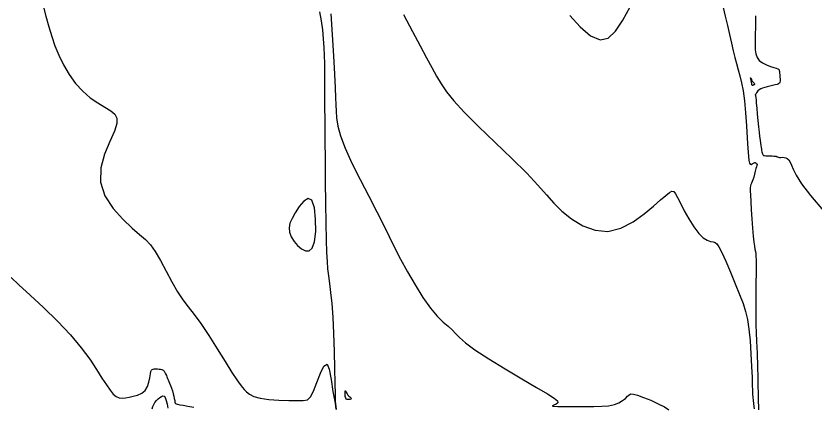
# Model space of a CAD drawing. Extents: x 2566142 to 2571431, y 418755 to 421584.
# Drawn here: x 2569873.6 to 2570277, y 420602.2 to 420799.6 of the extents above; entities that cross this region are included whole.
import ezdxf

# ---------------------------------------------------------------- set-up
doc = ezdxf.new("R2010")
doc.units = 0
doc.layers.add('Contour_ADS_Major', color=7, linetype='Continuous')
doc.layers.add('Contour_ADS_Minor', color=7, linetype='Continuous')

msp = doc.modelspace()

# ---------------------------------------------------------------- linework, layer by layer
at = {"layer": 'Contour_ADS_Major'}
for points in [[(2570153.53, 420799.94), (2570158.89, 420794.1), (2570164.11, 420789.64), (2570168.9, 420787.53), (2570173.04, 420788.47), (2570176.74, 420792.03), (2570180.34, 420797.5), (2570184.14, 420804.17)], [(2570231.05, 420803.96), (2570232.19, 420799.49), (2570233.28, 420794.82), (2570234.31, 420790.21), (2570235.28, 420785.91), (2570236.17, 420782.11), (2570237.01, 420778.71), (2570237.83, 420775.57), (2570238.67, 420772.51), (2570239.52, 420769.37), (2570240.38, 420765.88), (2570241.18, 420761.76), (2570241.89, 420756.73)], [(2570241.89, 420756.73), (2570242.48, 420750.68), (2570242.95, 420744.17), (2570243.32, 420737.91), (2570243.62, 420732.64), (2570243.86, 420728.91), (2570244.1, 420726.57), (2570244.39, 420725.3), (2570244.76, 420724.78), (2570245.27, 420724.71), (2570245.83, 420724.92), (2570246.39, 420725.24), (2570246.86, 420725.51), (2570247.18, 420725.61), (2570247.38, 420725.57), (2570247.53, 420725.44), (2570247.67, 420725.29), (2570247.85, 420725.16), (2570248.03, 420725.04), (2570248.18, 420724.91), (2570248.26, 420724.75), (2570248.22, 420724.5), (2570248.09, 420724.11), (2570247.88, 420723.49), (2570247.6, 420722.55), (2570247.29, 420721.25), (2570246.93, 420719.75), (2570246.56, 420718.25), (2570246.17, 420716.95), (2570245.79, 420715.99), (2570245.43, 420715.27), (2570245.13, 420714.61), (2570244.92, 420713.85), (2570244.81, 420712.82), (2570244.81, 420711.3), (2570244.91, 420709.08), (2570245.09, 420705.94), (2570245.34, 420701.8), (2570245.64, 420697.11), (2570245.97, 420692.46), (2570246.3, 420688.44), (2570246.63, 420685.48), (2570246.94, 420683.43), (2570247.2, 420681.95), (2570247.41, 420680.73), (2570247.57, 420679.49), (2570247.66, 420678.09), (2570247.72, 420676.41), (2570247.74, 420674.34), (2570247.74, 420671.82), (2570247.73, 420668.91), (2570247.7, 420665.74), (2570247.65, 420662.43), (2570247.6, 420659.06), (2570247.56, 420655.58), (2570247.55, 420651.91), (2570247.59, 420647.98), (2570247.7, 420643.76), (2570247.85, 420639.51), (2570248.01, 420635.54), (2570248.16, 420632.14), (2570248.28, 420629.5), (2570248.37, 420627.24), (2570248.44, 420624.84), (2570248.51, 420621.8), (2570248.58, 420617.78), (2570248.67, 420613.22), (2570248.76, 420608.74), (2570248.84, 420604.96), (2570248.92, 420602.35), (2570248.99, 420600.77)], [(2569871.16, 420667.56), (2569875.12, 420663.85), (2569880.78, 420658.65), (2569887.55, 420652.35), (2569894.63, 420645.48), (2569901.2, 420638.58), (2569906.62, 420632.12), (2569910.95, 420626.26), (2569914.37, 420621.11), (2569917.09, 420616.76), (2569919.31, 420613.29), (2569921.15, 420610.64), (2569922.75, 420608.73), (2569924.23, 420607.51), (2569925.7, 420606.87), (2569927.25, 420606.69), (2569928.93, 420606.84), (2569930.81, 420607.17), (2569932.92, 420607.59), (2569935.1, 420608.2), (2569937.15, 420609.15), (2569938.85, 420610.56), (2569940.06, 420612.52), (2569940.84, 420614.77), (2569941.33, 420616.98), (2569941.63, 420618.84), (2569941.86, 420620.09), (2569942.11, 420620.81), (2569942.43, 420621.16), (2569942.89, 420621.31), (2569943.55, 420621.38), (2569944.34, 420621.41), (2569945.19, 420621.39), (2569946.02, 420621.33), (2569946.75, 420621.23), (2569947.4, 420621.04), (2569947.96, 420620.74), (2569948.45, 420620.29), (2569948.88, 420619.67), (2569949.27, 420618.92), (2569949.62, 420618.12), (2569949.95, 420617.34), (2569950.26, 420616.61), (2569950.58, 420615.89), (2569950.92, 420615.1), (2569951.3, 420614.15), (2569951.74, 420612.98), (2569952.2, 420611.67), (2569952.65, 420610.27), (2569953.06, 420608.88), (2569953.39, 420607.57), (2569953.65, 420606.4), (2569953.85, 420605.41), (2569953.98, 420604.66), (2569954.08, 420604.18), (2569954.26, 420603.89), (2569954.63, 420603.72)], [(2569954.63, 420603.72), (2569955.33, 420603.56), (2569956.47, 420603.34), (2569958.15, 420603.03), (2569960.46, 420602.64), (2569963.47, 420602.14)]]:
    msp.add_lwpolyline(points, dxfattribs=at)
msp.add_lwpolyline([(2570245.88, 420764.5), (2570245.8, 420764.48), (2570245.73, 420764.57), (2570245.65, 420764.83), (2570245.53, 420765.36), (2570245.36, 420766.17), (2570245.18, 420767.1), (2570245.04, 420767.92), (2570244.99, 420768.41), (2570245.06, 420768.4), (2570245.22, 420768.03), (2570245.43, 420767.48), (2570245.65, 420766.95), (2570245.86, 420766.59), (2570246.04, 420766.37), (2570246.22, 420766.23), (2570246.4, 420766.09), (2570246.6, 420765.9), (2570246.78, 420765.67), (2570246.93, 420765.44), (2570247, 420765.24), (2570246.97, 420765.09), (2570246.88, 420764.99), (2570246.75, 420764.93), (2570246.63, 420764.88), (2570246.55, 420764.84), (2570246.48, 420764.8), (2570246.43, 420764.75), (2570246.35, 420764.7), (2570246.24, 420764.65), (2570246.12, 420764.59), (2570245.99, 420764.54), (2570245.88, 420764.5)], close=True, dxfattribs=at)
at = {"layer": 'Contour_ADS_Minor'}
for points in [[(2569887.24, 420805.44), (2569888.77, 420799.47), (2569890.21, 420794.1), (2569891.68, 420789.19), (2569893.32, 420784.52), (2569895.28, 420779.84), (2569897.7, 420774.99), (2569900.54, 420770.15), (2569903.78, 420765.59), (2569907.35, 420761.58), (2569911.18, 420758.31), (2569915.01, 420755.69), (2569918.54, 420753.55), (2569921.48, 420751.72), (2569923.55, 420750.01), (2569924.63, 420748.01), (2569924.61, 420745.32), (2569923.38, 420741.49), (2569921.02, 420736.25), (2569918.38, 420729.91), (2569916.47, 420722.93), (2569916.31, 420715.77), (2569918.6, 420708.85), (2569922.69, 420702.49), (2569927.57, 420696.95), (2569932.28, 420692.5), (2569936.05, 420689.27), (2569939.01, 420686.7), (2569941.54, 420684.09), (2569944.01, 420680.75), (2569946.69, 420676.19), (2569949.54, 420670.84), (2569952.44, 420665.34), (2569955.27, 420660.36), (2569957.96, 420656.31), (2569960.68, 420652.73), (2569963.64, 420648.95), (2569967.07, 420644.28), (2569971.08, 420638.29), (2569975.34, 420631.6), (2569979.4, 420625.1), (2569982.81, 420619.64), (2569985.25, 420615.88), (2569986.9, 420613.53), (2569988.06, 420612.06), (2569989.04, 420610.96), (2569990.12, 420609.82), (2569991.62, 420608.63), (2569993.84, 420607.53), (2569997.08, 420606.64), (2570001.48, 420606.03), (2570006.52, 420605.67), (2570011.52, 420605.47), (2570015.8, 420605.37)], [(2570027.13, 420801.73), (2570027.92, 420797.21), (2570028.52, 420792.63), (2570028.94, 420788.11), (2570029.23, 420783.74), (2570029.41, 420779.6), (2570029.52, 420775.68), (2570029.58, 420771.65), (2570029.61, 420767.06), (2570029.63, 420761.48), (2570029.65, 420754.56), (2570029.7, 420746.38), (2570029.77, 420737.09), (2570029.86, 420726.87), (2570029.98, 420715.98), (2570030.13, 420705.11), (2570030.29, 420695.05), (2570030.45, 420686.57), (2570030.63, 420680.24), (2570030.84, 420675.57), (2570031.12, 420671.87), (2570031.52, 420668.42), (2570032.04, 420664.59), (2570032.63, 420660.02), (2570033.22, 420654.42), (2570033.74, 420647.52), (2570034.13, 420639.23), (2570034.41, 420630.28), (2570034.6, 420621.61), (2570034.76, 420614.16), (2570034.89, 420608.64), (2570035.04, 420604.87), (2570035.22, 420602.45), (2570035.47, 420600.96)], [(2570032.75, 420800.79), (2570033.48, 420790.16), (2570034.14, 420779.51), (2570034.65, 420770.23), (2570034.97, 420763.35), (2570035.16, 420758.45), (2570035.29, 420754.78), (2570035.43, 420751.56), (2570035.7, 420748.12), (2570036.34, 420744.07), (2570037.67, 420739.1), (2570039.98, 420732.91), (2570043.43, 420725.36), (2570047.61, 420717.01), (2570052.01, 420708.57), (2570056.07, 420700.77), (2570059.43, 420694.12), (2570062.29, 420688.28), (2570065.03, 420682.72), (2570068.01, 420676.9), (2570071.5, 420670.46), (2570075.35, 420663.79), (2570079.3, 420657.48), (2570083.09, 420652.08), (2570086.5, 420648.03), (2570089.48, 420645.09), (2570092.02, 420642.91), (2570094.09, 420641.1), (2570095.8, 420639.31), (2570097.78, 420637.24), (2570100.79, 420634.58), (2570105.58, 420631.05), (2570112.57, 420626.5), (2570120.91, 420621.41), (2570129.38, 420616.38), (2570136.81, 420612.04), (2570142.23, 420608.84), (2570145.66, 420606.67), (2570147.37, 420605.25), (2570147.6, 420604.32)], [(2570069.47, 420800.42), (2570074.08, 420791.82), (2570077.97, 420784.57), (2570081.18, 420778.57), (2570083.89, 420773.54), (2570086.25, 420769.23), (2570088.5, 420765.32), (2570091.18, 420761.32), (2570094.88, 420756.72), (2570100.2, 420750.99), (2570107.47, 420743.83), (2570115.88, 420735.8), (2570124.35, 420727.71), (2570131.79, 420720.33), (2570137.43, 420714.27), (2570141.75, 420709.3), (2570145.54, 420705.03), (2570149.57, 420701.04), (2570154.47, 420697.11), (2570160.15, 420693.68), (2570166.36, 420691.39), (2570172.84, 420690.86), (2570179.34, 420692.5), (2570185.55, 420695.71), (2570191.17, 420699.68), (2570195.89, 420703.58), (2570199.49, 420706.75), (2570202.1, 420709.05)], [(2570247.46, 420799.71), (2570247.46, 420796.75), (2570247.42, 420793.68), (2570247.36, 420790.6), (2570247.31, 420787.64), (2570247.29, 420784.92), (2570247.35, 420782.53), (2570247.61, 420780.47), (2570248.22, 420778.7), (2570249.33, 420777.21), (2570251.01, 420775.96), (2570253.02, 420774.95), (2570255.05, 420774.17), (2570256.78, 420773.6), (2570257.98, 420773.23), (2570258.7, 420773), (2570259.09, 420772.85), (2570259.28, 420772.7), (2570259.39, 420772.49), (2570259.47, 420772.16), (2570259.54, 420771.67), (2570259.62, 420770.95), (2570259.72, 420769.98), (2570259.83, 420768.87), (2570259.9, 420767.78), (2570259.91, 420766.83), (2570259.83, 420766.15), (2570259.59, 420765.68), (2570259.13, 420765.35), (2570258.4, 420765.07), (2570257.37, 420764.78), (2570256.11, 420764.47), (2570254.75, 420764.16), (2570253.4, 420763.84), (2570252.15, 420763.53), (2570251.04, 420763.2), (2570250.09, 420762.83), (2570249.3, 420762.39), (2570248.69, 420761.87), (2570248.25, 420761.31), (2570247.94, 420760.79), (2570247.73, 420760.38), (2570247.6, 420760.12), (2570247.53, 420759.98), (2570247.49, 420759.93), (2570247.46, 420759.92), (2570247.41, 420759.91), (2570247.36, 420759.89), (2570247.32, 420759.86), (2570247.3, 420759.8), (2570247.32, 420759.71), (2570247.37, 420759.58), (2570247.43, 420759.41), (2570247.49, 420759.18), (2570247.55, 420758.85), (2570247.62, 420758.27), (2570247.72, 420757.23), (2570247.87, 420755.52), (2570248.09, 420753.03), (2570248.37, 420750.01), (2570248.67, 420746.79), (2570248.98, 420743.7), (2570249.28, 420741.02), (2570249.55, 420738.76), (2570249.79, 420736.9), (2570250, 420735.38), (2570250.16, 420734.18)], [(2570250.16, 420734.18), (2570250.31, 420733.22), (2570250.44, 420732.44), (2570250.57, 420731.75), (2570250.71, 420731.1), (2570250.86, 420730.51), (2570251.01, 420730), (2570251.16, 420729.61), (2570251.31, 420729.35), (2570251.55, 420729.19), (2570251.96, 420729.11), (2570252.63, 420729.07), (2570253.6, 420729.02), (2570254.74, 420728.97), (2570255.86, 420728.93), (2570256.79, 420728.89), (2570257.4, 420728.86), (2570257.74, 420728.82), (2570257.94, 420728.77), (2570258.09, 420728.68), (2570258.3, 420728.56), (2570258.61, 420728.42), (2570259.03, 420728.31), (2570259.58, 420728.24), (2570260.28, 420728.24), (2570261.09, 420728.25), (2570261.93, 420728.2), (2570262.76, 420728.01), (2570263.53, 420727.61), (2570264.26, 420726.92), (2570264.97, 420725.85), (2570265.68, 420724.33), (2570266.53, 420722.22), (2570268, 420719.2), (2570270.69, 420714.9), (2570275.19, 420708.96), (2570281.78, 420701.25)], [(2570202.1, 420709.05), (2570203.94, 420710.51), (2570205.23, 420711.13), (2570206.2, 420710.93), (2570207.08, 420709.87), (2570208.09, 420707.92), (2570209.49, 420705.04), (2570211.42, 420701.29), (2570213.75, 420697.12), (2570216.26, 420693.11), (2570218.73, 420689.8), (2570220.99, 420687.6), (2570222.97, 420686.37), (2570224.64, 420685.78), (2570225.97, 420685.53), (2570226.99, 420685.29), (2570227.89, 420684.63), (2570228.94, 420683.09), (2570230.39, 420680.21), (2570232.41, 420675.74), (2570234.78, 420670.21), (2570237.22, 420664.36), (2570239.42, 420658.93), (2570241.16, 420654.43), (2570242.47, 420650.45), (2570243.44, 420646.37), (2570244.16, 420641.54), (2570244.72, 420635.56), (2570245.15, 420628.99), (2570245.47, 420622.59), (2570245.69, 420617.15), (2570245.83, 420613.23), (2570245.93, 420610.57), (2570246.01, 420608.69), (2570246.12, 420607.13), (2570246.26, 420605.51), (2570246.43, 420603.9), (2570246.6, 420602.44), (2570246.73, 420601.28)], [(2570015.8, 420605.37), (2570018.86, 420605.37), (2570020.95, 420605.84), (2570022.51, 420607.26), (2570023.98, 420610.09), (2570025.68, 420614.46), (2570027.52, 420619.21), (2570029.32, 420622.83), (2570030.85, 420623.84), (2570032.01, 420621.25), (2570032.94, 420616.11), (2570033.85, 420609.98), (2570034.9, 420604.07), (2570035.24, 420601.06)], [(2569942.41, 420601.17), (2569942.74, 420602.35), (2569943.22, 420603.48), (2569943.88, 420604.51), (2569944.67, 420605.43), (2569945.53, 420606.24), (2569946.37, 420606.94), (2569947.13, 420607.51), (2569947.82, 420607.81), (2569948.45, 420607.66), (2569949.02, 420606.89), (2569949.55, 420605.42), (2569950.03, 420603.52), (2569950.43, 420601.54)], [(2570147.6, 420604.32), (2570146.7, 420603.64), (2570145.44, 420603.14), (2570144.65, 420602.8), (2570145.17, 420602.59), (2570147.6, 420602.49), (2570151.52, 420602.46), (2570156.28, 420602.47), (2570161.2, 420602.49), (2570165.73, 420602.49), (2570169.74, 420602.58), (2570173.21, 420602.83), (2570176.12, 420603.38), (2570178.45, 420604.26), (2570180.27, 420605.37), (2570181.67, 420606.52), (2570182.72, 420607.57), (2570183.55, 420608.35), (2570184.46, 420608.76), (2570185.78, 420608.73), (2570187.86, 420608.17), (2570190.89, 420607.05), (2570194.5, 420605.54), (2570198.17, 420603.85), (2570201.37, 420602.21), (2570203.7, 420600.69)]]:
    msp.add_lwpolyline(points, dxfattribs=at)
for points in [[(2570011.87, 420690.4), (2570012.75, 420688.06), (2570014.16, 420685.77), (2570015.94, 420683.71), (2570017.92, 420682.04), (2570019.94, 420680.99), (2570021.82, 420680.95), (2570023.42, 420682.34), (2570024.57, 420685.6), (2570025.14, 420690.87), (2570025.1, 420697.04), (2570024.45, 420702.74), (2570023.17, 420706.56), (2570021.31, 420707.53), (2570019.1, 420706.17), (2570016.83, 420703.44), (2570014.77, 420700.28), (2570013.17, 420697.44), (2570012.12, 420694.96), (2570011.67, 420692.66), (2570011.87, 420690.4)], [(2570041.93, 420605.98), (2570041.45, 420605.93), (2570041, 420605.96), (2570040.61, 420606.17), (2570040.3, 420606.64), (2570040.1, 420607.42), (2570040, 420608.36), (2570039.97, 420609.28), (2570039.99, 420609.99), (2570040.05, 420610.34), (2570040.14, 420610.36), (2570040.29, 420610.14), (2570040.48, 420609.75), (2570040.74, 420609.28), (2570041.06, 420608.75), (2570041.43, 420608.22), (2570041.85, 420607.72), (2570042.3, 420607.28), (2570042.73, 420606.91), (2570043.05, 420606.61), (2570043.19, 420606.39), (2570043.1, 420606.23), (2570042.81, 420606.12), (2570042.41, 420606.04), (2570041.93, 420605.98)]]:
    msp.add_lwpolyline(points, close=True, dxfattribs=at)

doc.saveas('drawing.dxf')
